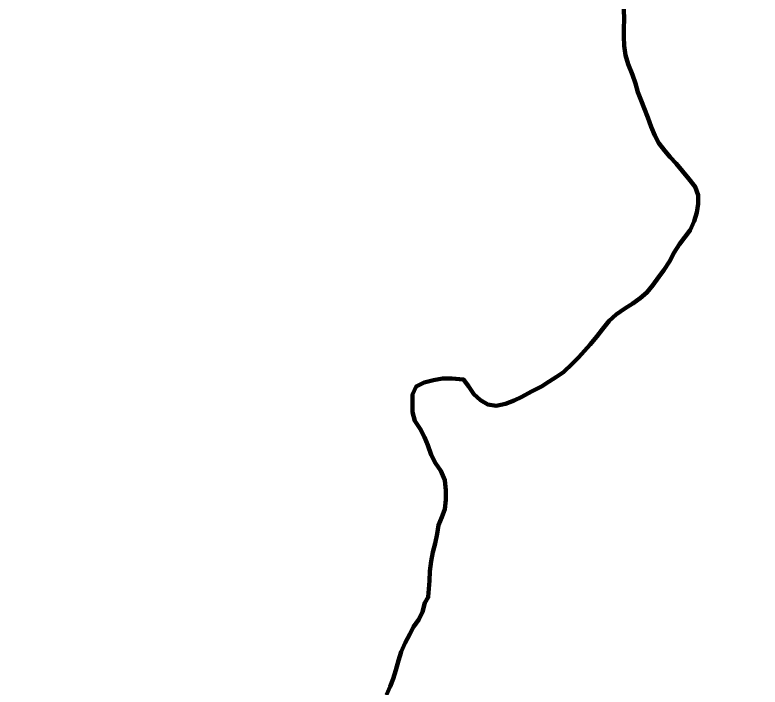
# Model space of a CAD drawing. Extents: x -1643653 to 4543381, y 1624270 to 13878484.
# Drawn here: x 738239 to 739365, y 8965493 to 8966509 of the extents above; entities that cross this region are included whole.
import ezdxf

# ---------------------------------------------------------------- set-up
doc = ezdxf.new("R2010")
doc.units = 0
doc.header["$LTSCALE"] = 200
for name, color, linetype, lineweight in [('24', 7, 'Continuous', 25), ('26', 7, 'Continuous', 106), ('28', 7, 'Continuous', 53), ('53', 7, 'Continuous', 106), ('60', 7, 'Continuous', 13), ('9', 7, 'Continuous', 90)]:
    doc.layers.add(name, color=color, linetype=linetype, lineweight=lineweight)

msp = doc.modelspace()

# ---------------------------------------------------------------- linework, layer by layer
at = {"layer": '24', "lineweight": 53}
for points in [[(739159.4, 8966517.4), (739159.7, 8966501.9), (739159.6, 8966488.5), (739159.6, 8966475.8), (739159.8, 8966461.7), (739161.8, 8966447.6), (739165.8, 8966434.4), (739172.5, 8966418), (739176.8, 8966405.2), (739180.7, 8966392.1), (739185.8, 8966379.3), (739190.3, 8966367.7), (739195.8, 8966353.6), (739200.5, 8966339.5), (739206, 8966326.4), (739212.5, 8966314.9)], [(739212.5, 8966314.9), (739221.2, 8966303.3), (739229.4, 8966293.7), (739238.7, 8966284), (739248.2, 8966272.7), (739257.8, 8966260.7), (739267.2, 8966248.6), (739271.9, 8966236.2), (739271.7, 8966223.1), (739269.6, 8966210.1), (739265.5, 8966197.1), (739259.7, 8966183.4), (739251.7, 8966172.8), (739243.5, 8966161.9), (739235.5, 8966149.4), (739228.5, 8966135.9), (739219.9, 8966122.7), (739212.2, 8966112.6), (739203.3, 8966100.1), (739194.2, 8966089), (739184.2, 8966080.5), (739173, 8966072.4), (739161.1, 8966064.8), (739147.8, 8966055.7), (739137.4, 8966046.1), (739127.2, 8966033.7), (739118.7, 8966022.8), (739108.3, 8966010.4), (739099.8, 8966000.7), (739090.7, 8965990.6), (739081.8, 8965981.7), (739068.4, 8965968.8), (739057.5, 8965961.5), (739046.3, 8965954.5), (739034.9, 8965947), (739019.6, 8965939.2), (739005.3, 8965931.5)], [(739005.3, 8965931.5), (738993.5, 8965925.7), (738980.6, 8965921), (738966.6, 8965918), (738953.9, 8965919.7), (738942.8, 8965926.2), (738932.8, 8965935.4), (738924.7, 8965947.7), (738916.9, 8965957.7), (738899.6, 8965959.3), (738885.1, 8965958.9), (738871.5, 8965956.5), (738857.8, 8965952.8), (738845.7, 8965947.2), (738840.1, 8965935.1), (738840, 8965921.4), (738840.2, 8965908), (738843.6, 8965895.1), (738851.5, 8965882.9), (738858, 8965870.6), (738863, 8965858.1), (738868.1, 8965843.9), (738874.6, 8965831.2), (738882.9, 8965819.4), (738888.6, 8965805.6), (738890.4, 8965789.8), (738890.2, 8965775.9), (738888.7, 8965761.5), (738884.4, 8965749.3), (738879.3, 8965737.4), (738877.1, 8965724.5), (738874.1, 8965709.8), (738870.9, 8965696.6), (738868, 8965682.8), (738866.3, 8965667.7), (738865.5, 8965653.5), (738863.8, 8965629.1), (738863.8, 8965628.4), (738858.8, 8965619.8), (738855, 8965606.6), (738849.3, 8965594.9), (738841.6, 8965583.7), (738835.7, 8965572.7), (738829.1, 8965559.3), (738822.9, 8965546.1), (738818.7, 8965532.6), (738814.7, 8965518.4), (738810.5, 8965505.2), (738806.3, 8965493.3), (738800.4, 8965480.7)]]:
    msp.add_lwpolyline(points, dxfattribs=at)
at = {"layer": '26'}
for points in [[(738865.3, 8967422.1), (739557.2, 8967298.3), (740701.8, 8967013.8), (741413.3, 8966731.2), (743000.3, 8965872.6), (743559.1, 8965590.5), (744439.9, 8965968.4), (745374, 8966727.6), (746233.2, 8967779.5), (746809, 8968247.7), (747844.5, 8968942.9), (749056.2, 8969268.5), (750229.7, 8969581.6), (752050.8, 8969574.1), (752518.4, 8968949.1), (753046.2, 8967700.6), (754351.7, 8964009.2), (754013.3, 8962799.9), (754158.3, 8961590.6), (754279.2, 8959994.3), (754448.4, 8958857.5), (755069.1, 8957779.3), (755600.9, 8957368.1), (756072.3, 8957077.8), (756075.9, 8956332), (756399.8, 8955071.7), (756665.8, 8954671.3), (757824.9, 8954152.2), (758684.7, 8953765.2), (759807.2, 8953486.2), (759964.3, 8952494.5), (759785.3, 8951475.9), (759658.7, 8951007.7), (759460.5, 8950660.7), (759411.1, 8950095.7), (759130.3, 8949726.7), (759168.8, 8949567), (759377.9, 8949449), (759532.1, 8949168), (759383.5, 8948839.9), (759243.4, 8946764.2), (759236.6, 8946560.6)], [(738852.4, 8967397.8), (738119.2, 8967456.1), (736819.8, 8967385.2), (735978.7, 8967299.6), (734932.4, 8966935.1), (733681.7, 8966482.5), (732152.4, 8966285.3), (730470.8, 8966190.5), (727806.8, 8965794.5), (726426, 8965189.7), (726351.8, 8965240.9), (726326.3, 8965228.3)]]:
    msp.add_spline(points, degree=3, dxfattribs=at)
at = {"layer": '28'}
for points in [[(739212.5, 8966314.9), (739206, 8966326.4), (739200.5, 8966339.5), (739195.8, 8966353.6), (739190.3, 8966367.7), (739185.8, 8966379.3), (739180.7, 8966392.1), (739176.8, 8966405.2), (739172.5, 8966418), (739165.8, 8966434.4), (739161.8, 8966447.6), (739159.8, 8966461.7), (739159.6, 8966475.8), (739159.6, 8966488.5), (739159.7, 8966501.9), (739159.4, 8966517.4)], [(739159.4, 8966517.4), (739159.7, 8966501.9), (739159.6, 8966488.5), (739159.6, 8966475.8), (739159.8, 8966461.7), (739161.8, 8966447.6), (739165.8, 8966434.4), (739172.5, 8966418), (739176.8, 8966405.2), (739180.7, 8966392.1), (739185.8, 8966379.3), (739190.3, 8966367.7), (739195.8, 8966353.6), (739200.5, 8966339.5), (739206, 8966326.4), (739212.5, 8966314.9)], [(739005.3, 8965931.5), (739019.6, 8965939.2), (739034.9, 8965947), (739046.3, 8965954.5), (739057.5, 8965961.5), (739068.4, 8965968.8), (739081.8, 8965981.7), (739090.7, 8965990.6), (739099.8, 8966000.7), (739108.3, 8966010.4), (739118.7, 8966022.8), (739127.2, 8966033.7), (739137.4, 8966046.1), (739147.8, 8966055.7), (739161.1, 8966064.8), (739173, 8966072.4), (739184.2, 8966080.5), (739194.2, 8966089), (739203.3, 8966100.1), (739212.2, 8966112.6), (739219.9, 8966122.7), (739228.5, 8966135.9), (739235.5, 8966149.4), (739243.5, 8966161.9), (739251.7, 8966172.8), (739259.7, 8966183.4), (739265.5, 8966197.1), (739269.6, 8966210.1), (739271.7, 8966223.1), (739271.9, 8966236.2), (739267.2, 8966248.6), (739257.8, 8966260.7), (739248.2, 8966272.7), (739238.7, 8966284), (739229.4, 8966293.7), (739221.2, 8966303.3), (739212.5, 8966314.9)], [(739212.5, 8966314.9), (739221.2, 8966303.3), (739229.4, 8966293.7), (739238.7, 8966284), (739248.2, 8966272.7), (739257.8, 8966260.7), (739267.2, 8966248.6), (739271.9, 8966236.2), (739271.7, 8966223.1), (739269.6, 8966210.1), (739265.5, 8966197.1), (739259.7, 8966183.4), (739251.7, 8966172.8), (739243.5, 8966161.9), (739235.5, 8966149.4), (739228.5, 8966135.9), (739219.9, 8966122.7), (739212.2, 8966112.6), (739203.3, 8966100.1), (739194.2, 8966089), (739184.2, 8966080.5), (739173, 8966072.4), (739161.1, 8966064.8), (739147.8, 8966055.7), (739137.4, 8966046.1), (739127.2, 8966033.7), (739118.7, 8966022.8), (739108.3, 8966010.4), (739099.8, 8966000.7), (739090.7, 8965990.6), (739081.8, 8965981.7), (739068.4, 8965968.8), (739057.5, 8965961.5), (739046.3, 8965954.5), (739034.9, 8965947), (739019.6, 8965939.2), (739005.3, 8965931.5)], [(738800.4, 8965480.7), (738806.3, 8965493.3), (738810.5, 8965505.2), (738814.7, 8965518.4), (738818.7, 8965532.6), (738822.9, 8965546.1), (738829.1, 8965559.3), (738835.7, 8965572.7), (738841.6, 8965583.7), (738849.3, 8965594.9), (738855, 8965606.6), (738858.8, 8965619.8), (738863.8, 8965628.4), (738863.8, 8965629.1), (738865.5, 8965653.5), (738866.3, 8965667.7), (738868, 8965682.8), (738870.9, 8965696.6), (738874.1, 8965709.8), (738877.1, 8965724.5), (738879.3, 8965737.4), (738884.4, 8965749.3), (738888.7, 8965761.5), (738890.2, 8965775.9), (738890.4, 8965789.8), (738888.6, 8965805.6), (738882.9, 8965819.4), (738874.6, 8965831.2), (738868.1, 8965843.9), (738863, 8965858.1), (738858, 8965870.6), (738851.5, 8965882.9), (738843.6, 8965895.1), (738840.2, 8965908), (738840, 8965921.4), (738840.1, 8965935.1), (738845.7, 8965947.2), (738857.8, 8965952.8), (738871.5, 8965956.5), (738885.1, 8965958.9), (738899.6, 8965959.3), (738916.9, 8965957.7), (738924.7, 8965947.7), (738932.8, 8965935.4), (738942.8, 8965926.2), (738953.9, 8965919.7), (738966.6, 8965918), (738980.6, 8965921), (738993.5, 8965925.7), (739005.3, 8965931.5)], [(739005.3, 8965931.5), (738993.5, 8965925.7), (738980.6, 8965921), (738966.6, 8965918), (738953.9, 8965919.7), (738942.8, 8965926.2), (738932.8, 8965935.4), (738924.7, 8965947.7), (738916.9, 8965957.7), (738899.6, 8965959.3), (738885.1, 8965958.9), (738871.5, 8965956.5), (738857.8, 8965952.8), (738845.7, 8965947.2), (738840.1, 8965935.1), (738840, 8965921.4), (738840.2, 8965908), (738843.6, 8965895.1), (738851.5, 8965882.9), (738858, 8965870.6), (738863, 8965858.1), (738868.1, 8965843.9), (738874.6, 8965831.2), (738882.9, 8965819.4), (738888.6, 8965805.6), (738890.4, 8965789.8), (738890.2, 8965775.9), (738888.7, 8965761.5), (738884.4, 8965749.3), (738879.3, 8965737.4), (738877.1, 8965724.5), (738874.1, 8965709.8), (738870.9, 8965696.6), (738868, 8965682.8), (738866.3, 8965667.7), (738865.5, 8965653.5), (738863.8, 8965629.1), (738863.8, 8965628.4), (738858.8, 8965619.8), (738855, 8965606.6), (738849.3, 8965594.9), (738841.6, 8965583.7), (738835.7, 8965572.7), (738829.1, 8965559.3), (738822.9, 8965546.1), (738818.7, 8965532.6), (738814.7, 8965518.4), (738810.5, 8965505.2), (738806.3, 8965493.3), (738800.4, 8965480.7)]]:
    msp.add_lwpolyline(points, dxfattribs=at)
for points in [[(738852.4, 8967424), (738119.2, 8967482.3), (736819.8, 8967411.3), (735978.7, 8967325.8), (734932.4, 8966961.3), (733681.7, 8966508.6), (732152.4, 8966311.4), (730470.8, 8966216.6), (727806.8, 8965820.6), (726426, 8965215.8), (726351.8, 8965267.1), (726326.3, 8965254.5)], [(743879.1, 8965604.4), (743559.1, 8965590.5), (743000.3, 8965872.6), (741413.3, 8966731.2), (740701.8, 8967013.8), (739557.2, 8967298.3), (738862.3, 8967422.5)]]:
    msp.add_spline(points, degree=3, dxfattribs=at)
at = {"layer": '53'}
for points in [[(739159.4, 8966517.4), (739159.7, 8966501.9), (739159.6, 8966488.5), (739159.6, 8966475.8), (739159.8, 8966461.7), (739161.8, 8966447.6), (739165.8, 8966434.4), (739172.5, 8966418), (739176.8, 8966405.2), (739180.7, 8966392.1), (739185.8, 8966379.3), (739190.3, 8966367.7), (739195.8, 8966353.6), (739200.5, 8966339.5), (739206, 8966326.4), (739212.5, 8966314.9)], [(739212.5, 8966314.9), (739221.2, 8966303.3), (739229.4, 8966293.7), (739238.7, 8966284), (739248.2, 8966272.7), (739257.8, 8966260.7), (739267.2, 8966248.6), (739271.9, 8966236.2), (739271.7, 8966223.1), (739269.6, 8966210.1), (739265.5, 8966197.1), (739259.7, 8966183.4), (739251.7, 8966172.8), (739243.5, 8966161.9), (739235.5, 8966149.4), (739228.5, 8966135.9), (739219.9, 8966122.7), (739212.2, 8966112.6), (739203.3, 8966100.1), (739194.2, 8966089), (739184.2, 8966080.5), (739173, 8966072.4), (739161.1, 8966064.8), (739147.8, 8966055.7), (739137.4, 8966046.1), (739127.2, 8966033.7), (739118.7, 8966022.8), (739108.3, 8966010.4), (739099.8, 8966000.7), (739090.7, 8965990.6), (739081.8, 8965981.7), (739068.4, 8965968.8), (739057.5, 8965961.5), (739046.3, 8965954.5), (739034.9, 8965947), (739019.6, 8965939.2), (739005.3, 8965931.5)], [(739005.3, 8965931.5), (738993.5, 8965925.7), (738980.6, 8965921), (738966.6, 8965918), (738953.9, 8965919.7), (738942.8, 8965926.2), (738932.8, 8965935.4), (738924.7, 8965947.7), (738916.9, 8965957.7), (738899.6, 8965959.3), (738885.1, 8965958.9), (738871.5, 8965956.5), (738857.8, 8965952.8), (738845.7, 8965947.2), (738840.1, 8965935.1), (738840, 8965921.4), (738840.2, 8965908), (738843.6, 8965895.1), (738851.5, 8965882.9), (738858, 8965870.6), (738863, 8965858.1), (738868.1, 8965843.9), (738874.6, 8965831.2), (738882.9, 8965819.4), (738888.6, 8965805.6), (738890.4, 8965789.8), (738890.2, 8965775.9), (738888.7, 8965761.5), (738884.4, 8965749.3), (738879.3, 8965737.4), (738877.1, 8965724.5), (738874.1, 8965709.8), (738870.9, 8965696.6), (738868, 8965682.8), (738866.3, 8965667.7), (738865.5, 8965653.5), (738863.8, 8965629.1), (738863.8, 8965628.4), (738858.8, 8965619.8), (738855, 8965606.6), (738849.3, 8965594.9), (738841.6, 8965583.7), (738835.7, 8965572.7), (738829.1, 8965559.3), (738822.9, 8965546.1), (738818.7, 8965532.6), (738814.7, 8965518.4), (738810.5, 8965505.2), (738806.3, 8965493.3), (738800.4, 8965480.7)]]:
    msp.add_lwpolyline(points, dxfattribs=at)
at = {"layer": '60', "lineweight": 25}
msp.add_spline([(814781, 9009175.5), (814787.2, 9009173.4), (814796.9, 9009173.4), (814799.4, 9009172.4), (814805.1, 9009174.5), (814805.6, 9009176.5), (814811.7, 9009179.5), (814811.7, 9009179.5), (814801.5, 9009181), (814790.7, 9009181.5), (814784.1, 9009183.1), (814777.4, 9009185.1), (814778.4, 9009175.5)], degree=3, dxfattribs=at)
at = {"layer": '9'}
for points in [[(739159.4, 8966517.4), (739159.7, 8966501.9), (739159.6, 8966488.5), (739159.6, 8966475.8), (739159.8, 8966461.7), (739161.8, 8966447.6), (739165.8, 8966434.4), (739172.5, 8966418), (739176.8, 8966405.2), (739180.7, 8966392.1), (739185.8, 8966379.3), (739190.3, 8966367.7), (739195.8, 8966353.6), (739200.5, 8966339.5), (739206, 8966326.4), (739212.5, 8966314.9)], [(739212.5, 8966314.9), (739221.2, 8966303.3), (739229.4, 8966293.7), (739238.7, 8966284), (739248.2, 8966272.7), (739257.8, 8966260.7), (739267.2, 8966248.6), (739271.9, 8966236.2), (739271.7, 8966223.1), (739269.6, 8966210.1), (739265.5, 8966197.1), (739259.7, 8966183.4), (739251.7, 8966172.8), (739243.5, 8966161.9), (739235.5, 8966149.4), (739228.5, 8966135.9), (739219.9, 8966122.7), (739212.2, 8966112.6), (739203.3, 8966100.1), (739194.2, 8966089), (739184.2, 8966080.5), (739173, 8966072.4), (739161.1, 8966064.8), (739147.8, 8966055.7), (739137.4, 8966046.1), (739127.2, 8966033.7), (739118.7, 8966022.8), (739108.3, 8966010.4), (739099.8, 8966000.7), (739090.7, 8965990.6), (739081.8, 8965981.7), (739068.4, 8965968.8), (739057.5, 8965961.5), (739046.3, 8965954.5), (739034.9, 8965947), (739019.6, 8965939.2), (739005.3, 8965931.5)], [(739005.3, 8965931.5), (738993.5, 8965925.7), (738980.6, 8965921), (738966.6, 8965918), (738953.9, 8965919.7), (738942.8, 8965926.2), (738932.8, 8965935.4), (738924.7, 8965947.7), (738916.9, 8965957.7), (738899.6, 8965959.3), (738885.1, 8965958.9), (738871.5, 8965956.5), (738857.8, 8965952.8), (738845.7, 8965947.2), (738840.1, 8965935.1), (738840, 8965921.4), (738840.2, 8965908), (738843.6, 8965895.1), (738851.5, 8965882.9), (738858, 8965870.6), (738863, 8965858.1), (738868.1, 8965843.9), (738874.6, 8965831.2), (738882.9, 8965819.4), (738888.6, 8965805.6), (738890.4, 8965789.8), (738890.2, 8965775.9), (738888.7, 8965761.5), (738884.4, 8965749.3), (738879.3, 8965737.4), (738877.1, 8965724.5), (738874.1, 8965709.8), (738870.9, 8965696.6), (738868, 8965682.8), (738866.3, 8965667.7), (738865.5, 8965653.5), (738863.8, 8965629.1), (738863.8, 8965628.4), (738858.8, 8965619.8), (738855, 8965606.6), (738849.3, 8965594.9), (738841.6, 8965583.7), (738835.7, 8965572.7), (738829.1, 8965559.3), (738822.9, 8965546.1), (738818.7, 8965532.6), (738814.7, 8965518.4), (738810.5, 8965505.2), (738806.3, 8965493.3), (738800.4, 8965480.7)]]:
    msp.add_lwpolyline(points, dxfattribs=at)

doc.saveas('drawing.dxf')
